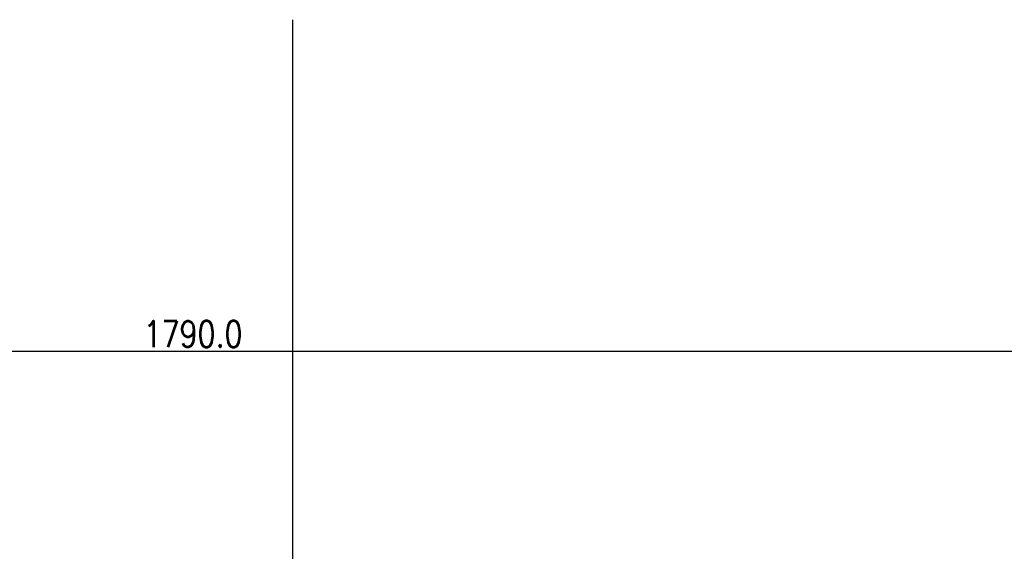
# Model space of a CAD drawing. Header units: millimetres. Extents: x 22865 to 60762, y -18816 to 15611.
# Tile 320 of 517: x 33195 to 33759, y 8938 to 9243. Entities that reach past the tile are written whole.
import ezdxf

# ---------------------------------------------------------------- set-up
doc = ezdxf.new("R2010")
doc.units = ezdxf.units.MM
doc.layers.add('WYMIARY', color=6, linetype='Continuous')
doc.styles.add('1-100', font='simplex.shx', dxfattribs={"width": 0.8, "height": 15})
doc.dimstyles.new('1-100', dxfattribs={"dimscale": 0.5, "dimtxt": 100, "dimasz": 1, "dimexe": 0.18, "dimexo": 0.0625, "dimgap": 5, "dimtad": 1, "dimdec": 1, "dimzin": 0, "dimdsep": 46, "dimtxsty": '1-100', "dimblk1": 'K', "dimblk2": 'K', "dimsah": 1, "dimcen": 0.09, "dimse1": 1, "dimse2": 1, "dimadec": 0, "dimazin": 0, "dimtfac": 1, "dimtdec": 1, "dimtofl": 0, "dimtmove": 0, "dimatfit": 3, "dimldrblk": 'K', "dimfxl": 0, "dimtolj": 1, "dimtzin": 0, "dimarcsym": 0})

# ---------------------------------------------------------------- blocks, each defined once
blk = doc.blocks.new('K')
for p, q in [((0, -19.1), (0, 19.1)), ((-19.1, 0), (19.1, 0))]:
    blk.add_line(p, q)
blk.add_circle((0, 0), 2.02)
blk = doc.blocks.new('*D716')
at = {"layer": 'WYMIARY', "color": 0, "lineweight": -2}
blk.add_line((34188.9, 9052.55), (32399.9, 9052.55), dxfattribs=at)
at = {"layer": 'WYMIARY', "color": 0, "linetype": 'ByBlock', "lineweight": -2, "xscale": 0.5, "yscale": 0.5, "zscale": 0.5, "rotation": 180}
blk.add_blockref('K', (32399.4, 9052.55), dxfattribs=at)
at = {"layer": 'WYMIARY', "color": 0, "linetype": 'ByBlock', "lineweight": -2, "xscale": 0.5, "yscale": 0.5, "zscale": 0.5}
blk.add_blockref('K', (34189.4, 9052.55), dxfattribs=at)
at = {"layer": 'WYMIARY', "color": 0, "ltscale": 0.2, "insert": (33294.4, 9062.55), "char_height": 15, "attachment_point": 5, "style": '1-100'}
blk.add_mtext('\\A1;1790.0', dxfattribs=at)

msp = doc.modelspace()

# ---------------------------------------------------------------- linework, layer by layer
at = {"layer": 'WYMIARY'}
msp.add_line((33351.4, 7572.12), (33351.4, 9242.62), dxfattribs=at)

# ---------------------------------------------------------------- dimensions: what is measured, and where the dimension line sits
dim = msp.add_linear_dim(base=(32399.4, 9052.55), p1=(34189.4, 9030.2), p2=(32399.4, 9030.2), angle=180, dimstyle='1-100', override={"dimtxsty": '1-100', "dimldrblk": 'K'}, dxfattribs=at)
dim.commit()
dim.dimension.update_dxf_attribs({"geometry": '*D716', "text_midpoint": (33294.4, 9062.55)})

doc.saveas('drawing.dxf')
